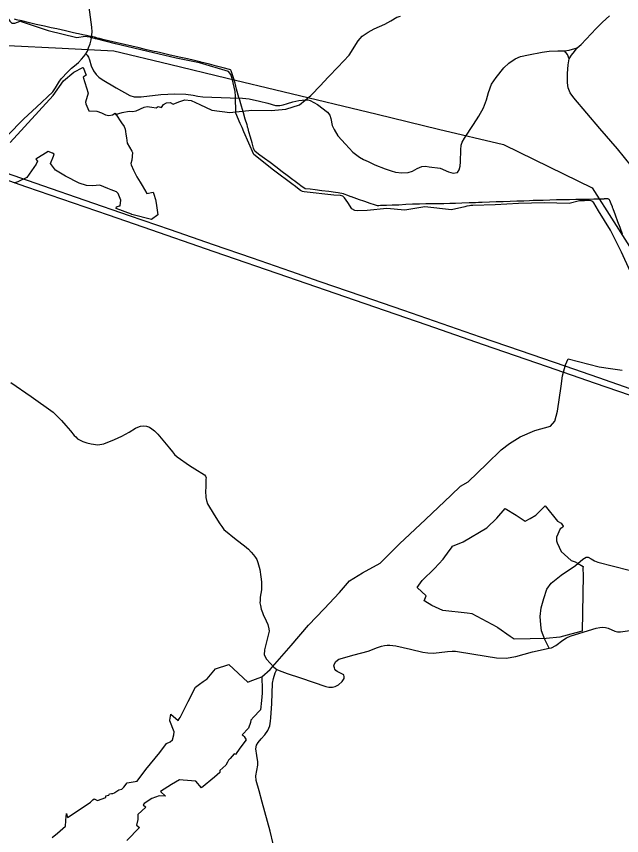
# Model space of a CAD drawing. Extents: x -789162 to -606354, y -1062736 to -945481.
# Drawn here: x -698064 to -694982, y -983684 to -979512 of the extents above; entities that cross this region are included whole.
import ezdxf

# ---------------------------------------------------------------- set-up
doc = ezdxf.new("R2010")
doc.units = 0
for name, color, linetype in [('_SIRSI VZTAHY_ELEKTRICKE VEDENI VN 110 kV S', 7, 'Continuous'), ('_SIRSI VZTAHY_ELEKTRICKE VEDENI VN 220 kV S', 7, 'Continuous'), ('_SIRSI VZTAHY_ELEKTRICKE VEDENI VN 400 kV N', 7, 'Continuous'), ('_SIRSI VZTAHY_OP vodnich zdroju II stupne', 7, 'Continuous'), ('_SIRSI VZTAHY_SILNICE II TRIDY_NAVRH', 7, 'Continuous'), ('_SIRSI VZTAHY_SILNICE II TRIDY_STAV', 7, 'Continuous'), ('_SIRSI VZTAHY_SILNICE III TRIDY_STAV', 7, 'Continuous'), ('_SIRSI VZTAHY_USES_RBC_S', 7, 'Continuous'), ('_SIRSI VZTAHY_USES_RBK_S', 7, 'Continuous'), ('_SIRSI VZTAHY_VTL PLYNOVOD', 7, 'Continuous')]:
    doc.layers.add(name, color=color, linetype=linetype)

msp = doc.modelspace()

# ---------------------------------------------------------------- linework, layer by layer
at = {"layer": '_SIRSI VZTAHY_ELEKTRICKE VEDENI VN 110 kV S'}
msp.add_lwpolyline([(-698156.8, -980295.5), (-697930.7, -980373.7), (-697715.3, -980448), (-697489.4, -980526.1), (-697281.4, -980597.7), (-697060.9, -980673.9), (-696863.9, -980741.9), (-696667.3, -980809.9), (-696518.1, -980861.5), (-696304.6, -980935.4), (-696091.9, -981008.9), (-695897.8, -981075.9), (-695701.7, -981143.6), (-695499.1, -981213.5), (-695270.2, -981292.5), (-695099.9, -981351.1), (-694940.1, -981406.3)], dxfattribs=at)
at = {"layer": '_SIRSI VZTAHY_ELEKTRICKE VEDENI VN 220 kV S'}
msp.add_lwpolyline([(-698352.5, -980261.8), (-698011.7, -980379.6), (-697596.3, -980523), (-697419.8, -980584), (-697058, -980709.1), (-696683.3, -980838.6), (-696343.4, -980955.9), (-695974.2, -981083.5), (-695687.1, -981182.6), (-695361.5, -981294.9), (-695116.9, -981379.2), (-694705.9, -981521), (-694311.9, -981656.7), (-693963.7, -981776.7), (-693721.1, -981882.4), (-693400.8, -982021.6), (-693174.7, -982120.1), (-692744.9, -982307.1), (-692311.8, -982495.5), (-691885.3, -982681.2)], dxfattribs=at)
at = {"layer": '_SIRSI VZTAHY_ELEKTRICKE VEDENI VN 400 kV N'}
msp.add_lwpolyline([(-698107.3, -979659.7), (-697831.1, -979673.8), (-697567.7, -979687.2), (-697283.9, -979755.6), (-696990.2, -979826.2), (-696706.2, -979894.6), (-696225.9, -980010.2), (-695914.4, -980085.7), (-695582.4, -980165.1), (-695351.2, -980277.9), (-695131.9, -980385.2), (-695022, -980558.7), (-694898.3, -980754)], dxfattribs=at)
at = {"layer": '_SIRSI VZTAHY_OP vodnich zdroju II stupne'}
msp.add_lwpolyline([(-695289.1, -982093), (-695280, -982108.8), (-695281.5, -982112.7), (-695285.4, -982116.9), (-695295, -982121.9), (-695313.6, -982164.8), (-695314, -982183.6), (-695309.9, -982193.9), (-695290.3, -982236.9), (-695238.3, -982283.3), (-695219.1, -982289.5), (-695206.8, -982297.4), (-695177.1, -982313.5), (-695178.5, -982322.1), (-695177.7, -982359.9), (-695183, -982642.8), (-695239.8, -982658.1), (-695296.7, -982673), (-695366.6, -982680.4), (-695529.1, -982683.6), (-695549.4, -982669.8), (-695612.8, -982626.2), (-695615, -982623.3), (-695742.1, -982553.9), (-695767.8, -982551.1), (-695891.4, -982537.7), (-695948.6, -982512.9), (-695983.6, -982489.7), (-695986.5, -982488.2), (-695977.3, -982463.8), (-696022.4, -982420.2), (-695997.8, -982385.1), (-695934.6, -982324.3), (-695890.2, -982275.6), (-695859.9, -982233.6), (-695848.8, -982218.2), (-695842.6, -982209.3), (-695788.5, -982187.5), (-695668.8, -982116.8), (-695616.4, -982066.9), (-695574.3, -982017.8), (-695518.2, -982051.9), (-695472.9, -982083), (-695447, -982068.5), (-695418.3, -982052.4), (-695371.4, -982005), (-695307.7, -982082.4)], close=True, dxfattribs=at)
at = {"layer": '_SIRSI VZTAHY_SILNICE II TRIDY_NAVRH'}
msp.add_lwpolyline([(-695208.6, -979672.5), (-695188.5, -979654.5), (-695110.6, -979574.6), (-695078.8, -979541.4), (-695043.7, -979508.7)], dxfattribs=at)
at = {"layer": '_SIRSI VZTAHY_SILNICE II TRIDY_STAV'}
for points in [[(-697709.4, -979702), (-697702.3, -979689.1), (-697695.9, -979672.4), (-697688.7, -979651.1), (-697683, -979631.7), (-697679, -979605.5), (-697677.9, -979590.1), (-697679.8, -979566.6), (-697696.2, -979439.9)], [(-698111.6, -980120.1), (-698025.6, -980033.3), (-697962.1, -979974.5), (-697878.7, -979897.1), (-697864.4, -979876.2), (-697844.9, -979842.4), (-697833.8, -979828), (-697804.2, -979795.9), (-697782.5, -979775.6), (-697768.7, -979764.1), (-697748.1, -979746.8), (-697731.7, -979729.9), (-697719.8, -979715.8), (-697709.4, -979702)], [(-698092.5, -981376), (-697988.1, -981447.9), (-697877.1, -981527.4), (-697834.5, -981569.7), (-697811.4, -981595.5), (-697788, -981622), (-697770.3, -981645.8), (-697761.6, -981654), (-697752.3, -981662.7), (-697725.3, -981677.6), (-697705.2, -981683.9), (-697683, -981688.4), (-697648.9, -981693.2), (-697618.5, -981688.5), (-697565, -981666.2), (-697526.1, -981649.5), (-697489.2, -981628.9), (-697456.9, -981609.6), (-697445.4, -981603.8), (-697432.5, -981599.4), (-697415.2, -981597.4), (-697400.7, -981598.5), (-697386.4, -981604.3), (-697373.7, -981613), (-697360.7, -981622.6), (-697343.4, -981640.1), (-697283.6, -981711.3), (-697268.9, -981730.2), (-697257.8, -981743.7), (-697244.6, -981755.6), (-697182.5, -981799.7), (-697141.9, -981825.2), (-697119.2, -981838.3), (-697105.7, -981847.5), (-697101.1, -981852.9), (-697098, -981862.5), (-697098.3, -981869.1), (-697099.8, -981898.6), (-697100, -981939.5), (-697099.4, -981949.8), (-697098.5, -981962), (-697095.6, -981977.4), (-697090.3, -981993.7), (-697056.2, -982050.5), (-697028, -982096.6), (-697018.4, -982110.7), (-697007.5, -982125), (-696944.5, -982175.3), (-696901.7, -982208.3), (-696882.4, -982225.6), (-696867.8, -982241.2), (-696856.9, -982253.6), (-696845.6, -982267.6), (-696839.8, -982278.7), (-696833.9, -982293.1), (-696824.8, -982329.5), (-696818.6, -982366.1), (-696816, -982391.2), (-696815.4, -982409.4), (-696816.2, -982433), (-696819.4, -982450.4), (-696822, -982470.5), (-696823.1, -982486.4), (-696823.4, -982499.4), (-696821.5, -982512.6), (-696816.9, -982531.1), (-696810.7, -982548.3), (-696804.6, -982562.9), (-696798.5, -982574.4), (-696791.1, -982589.9), (-696783.1, -982608.9), (-696777.9, -982631.1), (-696777.1, -982643.6), (-696779.2, -982657.1), (-696786, -982683.5), (-696800.3, -982738.6), (-696801.2, -982764), (-696789.8, -982786.2), (-696753.3, -982825.5), (-696738.3, -982837.5)], [(-695351, -982730), (-695338.5, -982727.2), (-695316.3, -982715.6), (-695280.3, -982689.4), (-695262, -982677.5), (-695244.3, -982668.5), (-695172.4, -982647.1), (-695110.5, -982628.2), (-695092.7, -982624.5), (-695078.2, -982622.9), (-695063.9, -982623.9), (-695050.4, -982628.2), (-695016.9, -982642.7), (-695002.2, -982646), (-694987.7, -982646.6), (-694916.4, -982636)], [(-696738.3, -982837.5), (-696724.9, -982844.1), (-696684.6, -982858.8), (-696616.8, -982881), (-696487.9, -982924.6), (-696472.4, -982928), (-696454.4, -982928.5), (-696440.7, -982925.1), (-696423.6, -982916.1), (-696405.6, -982898.9), (-696395, -982884.6), (-696394, -982875), (-696396.3, -982865.3), (-696409.8, -982859), (-696429.7, -982848.6), (-696436.5, -982842.8), (-696441.5, -982836.7), (-696444, -982830.3), (-696446.6, -982818.7), (-696444.4, -982808.8), (-696436.9, -982796.7), (-696422.6, -982786.4), (-696343.2, -982762.9), (-696272.2, -982744.6), (-696224.1, -982726.1), (-696204.8, -982719), (-696188.9, -982715.8), (-696174.9, -982714.1), (-696161.4, -982713.7), (-696132.3, -982718.2), (-696056.6, -982735.2), (-695994.8, -982749.4), (-695968.8, -982753.1), (-695940.5, -982754.6), (-695867.6, -982745.9), (-695844.9, -982744.4), (-695828, -982744.9), (-695734.2, -982760.8), (-695619.1, -982778.2), (-695569.7, -982780.2), (-695520.4, -982771.8), (-695435.9, -982748.9), (-695351, -982730)]]:
    msp.add_lwpolyline(points, dxfattribs=at)
at = {"layer": '_SIRSI VZTAHY_SILNICE III TRIDY_STAV'}
for points in [[(-697709.4, -979702), (-697703.4, -979709), (-697697, -979720.1), (-697691.2, -979733.6), (-697682.2, -979763.4), (-697671.1, -979789.2), (-697656.8, -979808.2), (-697643.5, -979821.5), (-697626.9, -979834), (-697555.2, -979875.4), (-697486.7, -979915.3), (-697464.1, -979922.2), (-697427.9, -979922.2), (-697328.5, -979910.3), (-697256.6, -979907.2), (-697201.6, -979908.8), (-697163.4, -979913.3), (-697139.3, -979919), (-697113.6, -979921.2), (-696974.5, -979926.9), (-696911.6, -979929.2), (-696878.3, -979932.2), (-696825.2, -979943.3), (-696783.8, -979954.7), (-696744.8, -979965.7), (-696722.4, -979966), (-696705.3, -979962.8), (-696682.9, -979955.5), (-696655.8, -979947.6), (-696624.9, -979941.2), (-696591, -979936.9), (-696579.2, -979937.4), (-696567.1, -979941.2), (-696549.7, -979950.1), (-696530.3, -979961.2), (-696479.2, -979999.7), (-696468.1, -980014.9), (-696463, -980032.4), (-696455.4, -980067.9), (-696446.3, -980088.6), (-696426.1, -980120.5), (-696387.9, -980162.8), (-696350, -980203.2), (-696317, -980229.2), (-696295.7, -980241), (-696273.2, -980251.8), (-696238.9, -980267.9), (-696186.2, -980287.9), (-696156, -980298.7), (-696133.5, -980305.1), (-696101, -980309.4), (-696069.5, -980307.1), (-696046.9, -980299.5), (-696023.3, -980286.7), (-695999.2, -980276.6), (-695980.7, -980275.2), (-695961.5, -980278.3), (-695905.2, -980285.4), (-695863.9, -980304.3), (-695839, -980309.9), (-695818, -980306.7), (-695808.9, -980292.9), (-695804.1, -980275.3), (-695802.5, -980253), (-695800.7, -980191.7), (-695798.2, -980168.6), (-695793.7, -980153), (-695781.3, -980132.1), (-695735.6, -980063.2), (-695709, -980020), (-695685.1, -979978.4), (-695669.9, -979936.8), (-695658.9, -979899.7), (-695644, -979856.6), (-695621.1, -979824.1), (-695581.2, -979773.6), (-695556.7, -979749.7), (-695523.7, -979727.6), (-695496.6, -979717.2), (-695455.3, -979707.4), (-695385.7, -979694.2), (-695351.4, -979689.5), (-695306.4, -979687.6), (-695272.8, -979687.4)], [(-695272.8, -979687.4), (-695248.9, -979684), (-695208.6, -979672.5)], [(-695248.6, -979728.1), (-695257.7, -979706.6), (-695272.8, -979687.4)], [(-695248.6, -979728.1), (-695236.8, -979710.1), (-695221.4, -979690.6), (-695208.6, -979672.5)], [(-694931, -980274.8), (-695003.4, -980187), (-695092.8, -980082.7), (-695224.7, -979927.7), (-695243.5, -979901.4), (-695253.7, -979876.7), (-695257.9, -979850.6), (-695257.4, -979802.3), (-695253.5, -979759.2), (-695248.6, -979728.1)], [(-695351, -982730), (-695372.4, -982685.1), (-695389.1, -982641.4), (-695393.6, -982610.8), (-695396, -982567.7), (-695391.3, -982524.5), (-695378.5, -982477), (-695363.1, -982428.4), (-695341.3, -982398.8), (-695289.1, -982357.8), (-695216.3, -982308), (-695178.8, -982276.3), (-695163, -982266.4), (-695152.8, -982265.7), (-695136.7, -982275), (-695119.5, -982285.4), (-695102.4, -982292.3), (-694943.8, -982332.2), (-694913, -982334.9), (-694892.2, -982326.9), (-694867.2, -982309.7), (-694851.6, -982291.5)], [(-696755.6, -983725.8), (-696771.5, -983661.5), (-696812.3, -983514.6), (-696827.7, -983455.3), (-696842, -983403.4), (-696844.7, -983380), (-696833.9, -983325.5), (-696833.5, -983308.7), (-696839.5, -983275.5), (-696845, -983241.4), (-696840.9, -983224), (-696833, -983209.8), (-696817.1, -983191.2), (-696798, -983170.1), (-696782.7, -983149.4), (-696772.6, -983125.6), (-696769.1, -983100.5), (-696768.4, -983084.4), (-696763.8, -983011.8), (-696759.6, -982908.5), (-696754.7, -982884.7), (-696746.1, -982854.8), (-696738.3, -982837.5)]]:
    msp.add_lwpolyline(points, dxfattribs=at)
at = {"layer": '_SIRSI VZTAHY_USES_RBC_S'}
for points in [[(-698095.4, -980155.1), (-697876.5, -979915.1), (-697824.1, -979840.2), (-697770.9, -979796.6), (-697725.8, -979773), (-697723.6, -979771.8), (-697708.4, -979811.1), (-697723.4, -979821.1), (-697697.8, -979903.5), (-697711.4, -979948.5), (-697710.2, -979956.6), (-697694.4, -979993.4), (-697654.6, -979995.6), (-697630.1, -980003.8), (-697609.2, -980013.3), (-697593.8, -980016.2), (-697574.3, -980013.3), (-697561.1, -980004.5), (-697557.2, -980010.4), (-697528.9, -980053.4), (-697515.4, -980073.2), (-697510.2, -980085.7), (-697508.6, -980099.1), (-697506.9, -980111.8), (-697502.9, -980130.9), (-697499.1, -980156.9), (-697476.1, -980197.7), (-697472, -980204.9), (-697476.3, -980245), (-697480.8, -980262.1), (-697478.6, -980267.4), (-697467.2, -980295.2), (-697450.4, -980329.6), (-697433.9, -980356.8), (-697423.6, -980373.8), (-697399.2, -980413.9), (-697367.9, -980407.2), (-697364, -980418.2), (-697354.7, -980444), (-697351.8, -980463.1), (-697342.8, -980522.6), (-697375.8, -980546), (-697475.2, -980520.6), (-697477.4, -980520), (-697555, -980491.2), (-697553.2, -980482.4), (-697537.9, -980477.2), (-697535, -980476.3), (-697531.3, -980448.3), (-697545.9, -980413.6), (-697553.2, -980405.1), (-697581.2, -980395.4), (-697598.9, -980389.2), (-697639.1, -980372.2), (-697676.8, -980374.4), (-697707.2, -980373.8), (-697744.9, -980361.1), (-697814.1, -980326.4), (-697863.9, -980294.9), (-697889.5, -980261.2), (-697875.4, -980224.7), (-697871.3, -980213.9), (-697879.2, -980209), (-697901.9, -980200.6), (-697965.6, -980239.4), (-697957.1, -980249.4), (-697962.5, -980264.2), (-698010.1, -980333.3), (-698057.2, -980355.3), (-698076.8, -980361.7)], [(-697881.5, -983694.4), (-697855.1, -983671.4), (-697814.4, -983636.8), (-697811.9, -983609.3), (-697811.5, -983604.9), (-697808.4, -983571.3), (-697802.7, -983591.3), (-697749.5, -983557.1), (-697686.3, -983513.9), (-697674.1, -983502.2), (-697668.3, -983496.8), (-697650.7, -983505.8), (-697608.3, -983489.4), (-697608.3, -983481.8), (-697601.6, -983479.4), (-697593.1, -983477.9), (-697588.8, -983472.2), (-697579.8, -983470.3), (-697572.6, -983469.9), (-697564.8, -983466.1), (-697561.7, -983464.6), (-697542.7, -983450.8), (-697526.9, -983448), (-697517.4, -983436.6), (-697499.4, -983415.6), (-697449, -983407.2), (-697404.1, -983347.8), (-697333.8, -983260.2), (-697298.8, -983215.6), (-697280.9, -983205.8), (-697269.2, -983195.9), (-697261.2, -983171.3), (-697260.6, -983155.3), (-697282.8, -983099.3), (-697282.2, -983095.9), (-697277.8, -983065.5), (-697240.3, -983097.5), (-697235.1, -983089.2), (-697230.5, -983081.8), (-697188.8, -983000.5), (-697152, -982928.6), (-697132.1, -982913.7), (-697112.8, -982899.2), (-697091.9, -982885.8), (-697050.2, -982834.8), (-696982.2, -982813.1), (-696885.5, -982901.9), (-696873.8, -982897.5), (-696833.2, -982882.2), (-696813.9, -982874.9), (-696812.4, -982940.8), (-696812.1, -982957.9), (-696816.1, -982995.8), (-696821.2, -983044.1), (-696823.6, -983046.7), (-696854.2, -983079.8), (-696869.6, -983096.4), (-696870.8, -983108.6), (-696882.4, -983137.2), (-696913.6, -983170.2), (-696908.4, -983174.8), (-696903.8, -983178.8), (-696893.4, -983197.1), (-696926.4, -983238.2), (-696947.8, -983271.8), (-696954.4, -983266.9), (-696975.6, -983290.6), (-696984.3, -983300.4), (-696987.9, -983310.8), (-696997.7, -983325.4), (-697027.6, -983352.8), (-697027.6, -983362.5), (-697055.6, -983386.6), (-697121.9, -983441.3), (-697149.9, -983406.1), (-697214.9, -983401.3), (-697233.2, -983400), (-697274, -983424.1), (-697329.2, -983459.2), (-697303.8, -983482.9), (-697335.9, -983482.3), (-697374.1, -983494.4), (-697413, -983519.9), (-697417.9, -983527.1), (-697405.2, -983539.8), (-697444.6, -983576.1), (-697445.2, -983601.6), (-697452.4, -983630.4), (-697437, -983642), (-697501.5, -983709.4)]]:
    msp.add_lwpolyline(points, dxfattribs=at)
at = {"layer": '_SIRSI VZTAHY_USES_RBK_S'}
for points in [[(-697559.8, -980011.9), (-697525, -980001.8), (-697489.3, -979995.4), (-697472.4, -979996.5), (-697453, -979993.6), (-697413.2, -979975.1), (-697397.5, -979970.6), (-697374.5, -979973.9), (-697351.5, -979977.2), (-697341.5, -979971.6), (-697324.4, -979975.5), (-697314.4, -979961.1), (-697298.8, -979953), (-697281.3, -979951), (-697265.7, -979959.2), (-697236, -979947.8), (-697206.3, -979936.5), (-697174.6, -979939.7), (-697129.6, -979961.2), (-697069.1, -979990.2), (-696976.1, -980002.2), (-696865.3, -979989.4), (-696765.8, -979991.5), (-696692.2, -979984.3), (-696621.7, -979962.2), (-696564.3, -979915.7), (-696513.6, -979862), (-696499.5, -979847.1), (-696471.9, -979817.8), (-696427.6, -979770.9), (-696369.3, -979708.9), (-696323.8, -979637.1), (-696302.3, -979612.8), (-696287.4, -979602.6), (-696272.5, -979592.4), (-696241.6, -979575.8), (-696187.7, -979552.1), (-696157.4, -979534), (-696127.1, -979515.9), (-696107.9, -979511.7)], [(-696813.9, -982874.9), (-696771.1, -982837.4), (-696664.8, -982715.2), (-696575.7, -982612.9), (-696497.3, -982529.9), (-696418.9, -982446.9), (-696367.8, -982386.7), (-696300.6, -982346.1), (-696212.1, -982295.9), (-696112.6, -982198.4), (-695981.1, -982074.2), (-695849.6, -981949.9), (-695801.6, -981903.7), (-695763.8, -981883), (-695667.3, -981790.8), (-695594.3, -981719.4), (-695552.9, -981686.9), (-695497.9, -981653.1), (-695424.1, -981621.5), (-695344.7, -981598.8), (-695321.4, -981573.5), (-695307.9, -981522.7), (-695290, -981395.6), (-695282.7, -981341.9), (-695267.1, -981287.4), (-695253.9, -981255.8), (-695096.1, -981297.3), (-695037.8, -981305.9), (-694979.6, -981314.5)]]:
    msp.add_lwpolyline(points, dxfattribs=at)
at = {"layer": '_SIRSI VZTAHY_VTL PLYNOVOD'}
for points in [[(-698124.8, -979496.9), (-698097.3, -979537.1), (-698087.6, -979546.1), (-698072.2, -979547.4), (-698044.4, -979536.7), (-697902.6, -979584.1), (-697755.3, -979619), (-697713.9, -979612.2), (-697703, -979613.9), (-697689.8, -979616.9), (-697687.4, -979617.8), (-697674.5, -979621.3), (-697666.5, -979623.5), (-697666.4, -979623.5), (-697662.8, -979624.4)], [(-697661.8, -979619.3), (-697661.9, -979619.2), (-697665.3, -979618.3), (-697665.5, -979618.3), (-697673.9, -979616.4), (-697677.3, -979615.7), (-697683.1, -979614.5), (-697686.9, -979613.7), (-697707.5, -979609.1), (-697725, -979605.5), (-697746.7, -979601), (-697758.4, -979598.4), (-697779.9, -979593.7), (-697814.1, -979586), (-697858.6, -979576.2), (-697887, -979569.9), (-697920.7, -979562.6), (-697962.5, -979553.4), (-697997.8, -979544.7), (-698036.5, -979535.5), (-698044.4, -979533.5), (-698044.4, -979533.5), (-698055.8, -979530.7), (-698062.9, -979529.1), (-698073.4, -979526.2)], [(-697662.7, -979623.8), (-697662.8, -979624), (-697662.8, -979624.4)], [(-697661.3, -979624.8), (-697662, -979624.6), (-697662.8, -979624.4)], [(-697662.6, -979623.1), (-697662.7, -979623.8)], [(-697662.7, -979623.8), (-697661.9, -979624), (-697661.1, -979624.2)], [(-697660.2, -979619.7), (-697660.1, -979619.3), (-697660.1, -979619.1), (-697660.9, -979618.9), (-697661.6, -979618.6), (-697661.7, -979618.9), (-697661.8, -979619.3)], [(-697660.2, -979619.7), (-697661, -979619.5), (-697661.8, -979619.3)], [(-697661.3, -979622.8), (-697660.9, -979622.9)], [(-697661.1, -979624.2), (-697661.2, -979624.5), (-697661.3, -979624.8)], [(-697661.3, -979624.8), (-697660.5, -979625)], [(-697661, -979623.5), (-697661.1, -979624.2)], [(-697660.9, -979620.9), (-697660.5, -979621)], [(-697660.5, -979621), (-697660.7, -979621.9), (-697660.9, -979622.9)], [(-697660.9, -979622.9), (-697660.5, -979623), (-697660.1, -979623.1)], [(-697660.5, -979621), (-697660.1, -979621.1), (-697659.7, -979621.2)], [(-697660.5, -979625), (-697660.2, -979623.7), (-697660.1, -979623.1)], [(-694938.4, -980809.6), (-694982.6, -980713.1), (-695038.8, -980600.7), (-695100.2, -980501.8), (-695123, -980462.1), (-695128.8, -980454.7), (-695142.7, -980449.8), (-695169.9, -980450.8), (-695196.4, -980451.7), (-695248, -980464.2), (-695375.2, -980461.1), (-695506.1, -980465.8), (-695625.2, -980471.9), (-695740.2, -980475.1), (-695748.9, -980475.4), (-695756.2, -980476.6), (-695769.4, -980479), (-695780.4, -980481.5), (-695848, -980496.7), (-695984.2, -980482.8), (-696085.8, -980499.3), (-696176.6, -980490.3), (-696278, -980500), (-696325.3, -980502.2), (-696340.7, -980500.9), (-696355.4, -980492), (-696376.2, -980460.7), (-696392.3, -980436.4), (-696401.9, -980427.9), (-696412.7, -980425.1), (-696446.6, -980422.8), (-696598.8, -980405.5), (-696607.2, -980403.4), (-696617.2, -980399), (-696649.5, -980373.2), (-696654.7, -980369.3), (-696753.8, -980294.6), (-696854.3, -980215.5), (-696905.4, -980099.9), (-696914.8, -980078), (-696923.8, -980057.2), (-696946.3, -980004.9), (-696946.4, -980000.9), (-696946.8, -979991.7), (-696947.1, -979982.5), (-696948, -979939.9), (-696948, -979936.5), (-696948, -979934.9), (-696948, -979934.5), (-696948.2, -979917.6), (-696949.3, -979895.1), (-696964.4, -979829.2), (-696971.6, -979807.8), (-696983.5, -979792.8), (-697131.6, -979748.8), (-697250.5, -979724.1), (-697365.9, -979697), (-697529.8, -979658.2), (-697559.3, -979651.3), (-697657.4, -979626), (-697658.7, -979625.6), (-697659.1, -979625.5), (-697659.2, -979625.5), (-697659.3, -979625.5), (-697659.7, -979625.3), (-697659.8, -979625.3), (-697660.5, -979625)], [(-697659.4, -979619.9), (-697660.2, -979619.7)], [(-697659.7, -979621.2), (-697659.9, -979622.1), (-697660.1, -979623.1)], [(-697659.4, -979619.9), (-697659.7, -979621.2)], [(-694976.4, -980621.3), (-694989.2, -980586.5), (-695000.2, -980557.7), (-695012.8, -980524.9), (-695025, -980492.5), (-695028, -980484.7), (-695028.4, -980483.5), (-695028.7, -980482.8), (-695034.8, -980466.9), (-695041.8, -980449.3), (-695044.1, -980445.5), (-695044.8, -980445.1), (-695048, -980442.7), (-695050.7, -980441.7), (-695066.9, -980441.6), (-695070.2, -980441.9), (-695070.4, -980441.9), (-695072.7, -980442.2), (-695098.3, -980442.5), (-695123.4, -980443.6), (-695144.8, -980444.5), (-695168.5, -980445), (-695169.9, -980445.1), (-695170.1, -980445.1), (-695173.1, -980445.2), (-695174.9, -980445.2), (-695215.3, -980445), (-695246.6, -980445.6), (-695280.9, -980446.1), (-695314.1, -980447), (-695347.9, -980447.9), (-695381, -980448.9), (-695404.2, -980449.5), (-695404.2, -980449.5), (-695412.4, -980449.7), (-695430, -980450.3), (-695430.1, -980450.3), (-695431.4, -980450.3), (-695450.1, -980451.1), (-695479.8, -980452.4), (-695515, -980453.5), (-695549.9, -980454.9), (-695585.3, -980456.4), (-695620, -980457.3), (-695654.8, -980458.3), (-695691.4, -980459.8), (-695709.9, -980460.6), (-695709.9, -980460.6), (-695726.3, -980461.3), (-695754.9, -980462.4), (-695756.7, -980462.4), (-695758, -980462.4), (-695796, -980463.8), (-695828.2, -980464.9), (-695845.6, -980465.4), (-695855.7, -980465.7), (-695886.6, -980466.3), (-695907.8, -980466.5), (-695943.7, -980466.9), (-695978.3, -980467.1), (-696011.3, -980467.9), (-696016, -980468), (-696017.5, -980468.1), (-696019.7, -980468.1), (-696047, -980469.2), (-696080, -980470.9), (-696080.7, -980470.9), (-696116.7, -980472.8), (-696150.4, -980473.7), (-696179.1, -980474.6), (-696209.5, -980475.8), (-696218.9, -980476.2), (-696225.3, -980476.3), (-696225.3, -980476.3), (-696235.7, -980473.6), (-696267.3, -980463.2), (-696270.8, -980461.8), (-696295, -980453.2), (-696316.9, -980445.5), (-696356.8, -980431.8), (-696357.2, -980431.7), (-696359.2, -980430.9), (-696380.5, -980423), (-696390.3, -980419), (-696394.7, -980417.4), (-696398.3, -980416.1), (-696424.4, -980410.5), (-696438.9, -980408.8), (-696473.2, -980404.3), (-696507.9, -980400.3), (-696541.9, -980395.9), (-696568.1, -980392.5), (-696591.2, -980389.9), (-696593.7, -980389.6), (-696595.6, -980389.1), (-696609.1, -980379.3), (-696629.9, -980363.4), (-696643.7, -980352.3), (-696646.6, -980350.8), (-696656.3, -980343.7), (-696684.1, -980322.7), (-696710.6, -980303), (-696742.7, -980278.6), (-696770.8, -980257), (-696799.7, -980235.5), (-696823.5, -980218.1), (-696839.1, -980206.2), (-696849.8, -980198.1), (-696851.9, -980195.2), (-696853.1, -980191.7), (-696855.6, -980183.6), (-696863.5, -980155.9), (-696871.4, -980127.8), (-696879.3, -980099.3), (-696883.9, -980083.3), (-696886.1, -980075.9), (-696887.6, -980070.9), (-696887.6, -980070.6), (-696889.4, -980063.7), (-696898.2, -980035.7), (-696908, -980002.5), (-696917.2, -979969.7), (-696917.4, -979969), (-696924.3, -979945.2), (-696924.7, -979943.9), (-696924.9, -979943.6), (-696928.1, -979933.7), (-696928.6, -979931.9), (-696930.3, -979926.1), (-696930.4, -979925.7), (-696942.5, -979882.2), (-696950.5, -979852.5), (-696959.7, -979819.7), (-696970.1, -979789.1), (-696972.5, -979786.3), (-696974.2, -979784.9), (-696978.1, -979783.1), (-697011.4, -979774.8), (-697045, -979765.4), (-697079.6, -979755.9), (-697123.9, -979744.8), (-697127.8, -979743.9), (-697129.3, -979743.5), (-697156.8, -979737.1), (-697192.7, -979729.1), (-697226.2, -979721.6), (-697281.1, -979709.4), (-697327.4, -979698.5), (-697349.6, -979693.4), (-697362.5, -979690.5), (-697400.5, -979681.8), (-697437.8, -979672.8), (-697475.6, -979663.8), (-697513.9, -979655.3), (-697550.5, -979647.1), (-697616.7, -979630.9), (-697639.9, -979625.2), (-697652.8, -979623.3), (-697659.4, -979619.9)]]:
    msp.add_lwpolyline(points, dxfattribs=at)

doc.saveas('drawing.dxf')
